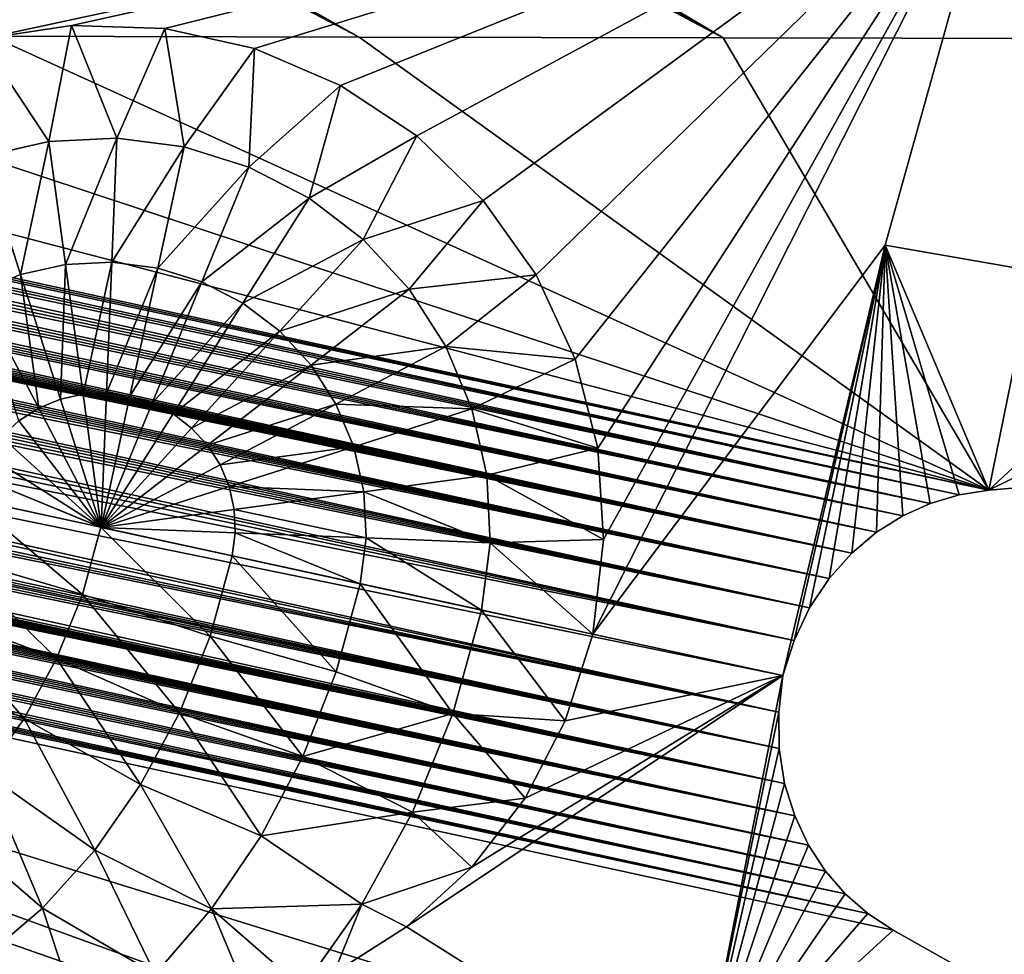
# Model space of a CAD drawing. Header units: millimetres. Extents: x -208 to -25, y 23 to 205.
# Tile 340 of 635: x -152.14 to -149.2, y 120.21 to 123. Entities that reach past the tile are written whole.
import ezdxf

# ---------------------------------------------------------------- set-up
doc = ezdxf.new("R2010")
doc.units = ezdxf.units.MM
doc.header["$LTSCALE"] = 65.185185
for name, color, linetype in [('120', 7, 'CONTINUOUS'), ('130', 7, 'CONTINUOUS'), ('133', 7, 'CONTINUOUS'), ('145', 7, 'CONTINUOUS'), ('191', 7, 'CONTINUOUS'), ('353', 7, 'CONTINUOUS'), ('375', 7, 'CONTINUOUS'), ('423', 7, 'CONTINUOUS'), ('432', 7, 'CONTINUOUS'), ('444', 7, 'CONTINUOUS'), ('97', 7, 'CONTINUOUS')]:
    doc.layers.add(name, color=color, linetype=linetype)

msp = doc.modelspace()

# ---------------------------------------------------------------- linework, layer by layer
at = {"layer": '120', "linetype": 'CONTINUOUS'}
for points in [[(-152.2554, 122.9372, -168.76), (-151.9853, 122.9778, -168.76), (-152.0522, 122.6321, -168.9738), (-152.2554, 122.9372, -168.76)], [(-152.0522, 122.6321, -168.9738), (-151.9853, 122.9778, -168.76), (-151.85, 122.6416, -168.9738), (-152.0522, 122.6321, -168.9738)], [(-151.9853, 122.9778, -168.76), (-151.7064, 122.9686, -168.76), (-151.85, 122.6416, -168.9738), (-151.9853, 122.9778, -168.76)], [(-151.85, 122.6416, -168.9738), (-151.7064, 122.9686, -168.76), (-151.6492, 122.6159, -168.9739), (-151.85, 122.6416, -168.9738)], [(-151.7064, 122.9686, -168.76), (-151.4393, 122.9093, -168.76), (-151.6492, 122.6159, -168.9739), (-151.7064, 122.9686, -168.76)], [(-152.2498, 122.5877, -168.9737), (-152.2554, 122.9372, -168.76), (-152.0522, 122.6321, -168.9738), (-152.2498, 122.5877, -168.9737)], [(-151.6492, 122.6159, -168.9739), (-151.4393, 122.9093, -168.76), (-151.4559, 122.5557, -168.974), (-151.6492, 122.6159, -168.9739)], [(-151.4393, 122.9093, -168.76), (-151.1824, 122.7995, -168.76), (-151.4559, 122.5557, -168.974), (-151.4393, 122.9093, -168.76)], [(-151.4559, 122.5557, -168.974), (-151.1824, 122.7995, -168.76), (-151.2761, 122.4628, -168.974), (-151.4559, 122.5557, -168.974)], [(-151.1824, 122.7995, -168.76), (-150.9549, 122.6489, -168.76), (-151.2761, 122.4628, -168.974), (-151.1824, 122.7995, -168.76)], [(-152.2498, 122.5877, -168.9737), (-152.0522, 122.6321, -168.9738), (-152.1371, 122.2352, -169.1313), (-152.2498, 122.5877, -168.9737)], [(-152.1371, 122.2352, -169.1313), (-152.0522, 122.6321, -168.9738), (-152.0025, 122.2655, -169.1314), (-152.1371, 122.2352, -169.1313)], [(-152.0522, 122.6321, -168.9738), (-151.85, 122.6416, -168.9738), (-152.0025, 122.2655, -169.1314), (-152.0522, 122.6321, -168.9738)], [(-152.0025, 122.2655, -169.1314), (-151.85, 122.6416, -168.9738), (-151.8647, 122.2719, -169.1314), (-152.0025, 122.2655, -169.1314)], [(-151.85, 122.6416, -168.9738), (-151.6492, 122.6159, -168.9739), (-151.8647, 122.2719, -169.1314), (-151.85, 122.6416, -168.9738)], [(-151.2761, 122.4628, -168.974), (-150.9549, 122.6489, -168.76), (-151.1151, 122.3401, -168.9741), (-151.2761, 122.4628, -168.974)], [(-150.9549, 122.6489, -168.76), (-150.7569, 122.4562, -168.76), (-151.1151, 122.3401, -168.9741), (-150.9549, 122.6489, -168.76)], [(-151.8647, 122.2719, -169.1314), (-151.6492, 122.6159, -168.9739), (-151.7278, 122.2544, -169.1315), (-151.8647, 122.2719, -169.1314)], [(-151.6492, 122.6159, -168.9739), (-151.4559, 122.5557, -168.974), (-151.7278, 122.2544, -169.1315), (-151.6492, 122.6159, -168.9739)], [(-152.2645, 122.182, -169.1313), (-152.2498, 122.5877, -168.9737), (-152.1371, 122.2352, -169.1313), (-152.2645, 122.182, -169.1313)], [(-151.7278, 122.2544, -169.1315), (-151.4559, 122.5557, -168.974), (-151.5962, 122.2133, -169.1315), (-151.7278, 122.2544, -169.1315)], [(-151.4559, 122.5557, -168.974), (-151.2761, 122.4628, -168.974), (-151.5962, 122.2133, -169.1315), (-151.4559, 122.5557, -168.974)], [(-151.5962, 122.2133, -169.1315), (-151.2761, 122.4628, -168.974), (-151.4737, 122.15, -169.1315), (-151.5962, 122.2133, -169.1315)], [(-151.2761, 122.4628, -168.974), (-151.1151, 122.3401, -168.9741), (-151.4737, 122.15, -169.1315), (-151.2761, 122.4628, -168.974)], [(-151.1151, 122.3401, -168.9741), (-150.7569, 122.4562, -168.76), (-150.9779, 122.1914, -168.9741), (-151.1151, 122.3401, -168.9741)], [(-150.7569, 122.4562, -168.76), (-150.5992, 122.2345, -168.76), (-150.9779, 122.1914, -168.9741), (-150.7569, 122.4562, -168.76)], [(-151.4737, 122.15, -169.1315), (-151.1151, 122.3401, -168.9741), (-151.364, 122.0664, -169.1316), (-151.4737, 122.15, -169.1315)], [(-151.1151, 122.3401, -168.9741), (-150.9779, 122.1914, -168.9741), (-151.364, 122.0664, -169.1316), (-151.1151, 122.3401, -168.9741)], [(-152.0182, 121.8633, -169.2276), (-152.1371, 122.2352, -169.1313), (-152.0025, 122.2655, -169.1314), (-152.0182, 121.8633, -169.2276)], [(-151.95, 121.8786, -169.2276), (-152.0182, 121.8633, -169.2276), (-152.0025, 122.2655, -169.1314), (-151.95, 121.8786, -169.2276)], [(-151.95, 121.8786, -169.2276), (-152.0025, 122.2655, -169.1314), (-151.8647, 122.2719, -169.1314), (-151.95, 121.8786, -169.2276)], [(-151.8802, 121.8818, -169.2276), (-151.95, 121.8786, -169.2276), (-151.8647, 122.2719, -169.1314), (-151.8802, 121.8818, -169.2276)], [(-151.8802, 121.8818, -169.2276), (-151.8647, 122.2719, -169.1314), (-151.7278, 122.2544, -169.1315), (-151.8802, 121.8818, -169.2276)], [(-151.8109, 121.8728, -169.2277), (-151.8802, 121.8818, -169.2276), (-151.7278, 122.2544, -169.1315), (-151.8109, 121.8728, -169.2277)], [(-151.8109, 121.8728, -169.2277), (-151.7278, 122.2544, -169.1315), (-151.5962, 122.2133, -169.1315), (-151.8109, 121.8728, -169.2277)], [(-152.0828, 121.8364, -169.2276), (-152.2645, 122.182, -169.1313), (-152.1371, 122.2352, -169.1313), (-152.0828, 121.8364, -169.2276)], [(-152.0182, 121.8633, -169.2276), (-152.0828, 121.8364, -169.2276), (-152.1371, 122.2352, -169.1313), (-152.0182, 121.8633, -169.2276)], [(-150.9779, 122.1914, -168.9741), (-150.5992, 122.2345, -168.76), (-150.8686, 122.0211, -168.9742), (-150.9779, 122.1914, -168.9741)], [(-150.5992, 122.2345, -168.76), (-150.4832, 121.9831, -168.76), (-150.8686, 122.0211, -168.9742), (-150.5992, 122.2345, -168.76)], [(-151.7442, 121.8519, -169.2277), (-151.8109, 121.8728, -169.2277), (-151.5962, 122.2133, -169.1315), (-151.7442, 121.8519, -169.2277)], [(-151.7442, 121.8519, -169.2277), (-151.5962, 122.2133, -169.1315), (-151.4737, 122.15, -169.1315), (-151.7442, 121.8519, -169.2277)], [(-151.364, 122.0664, -169.1316), (-150.9779, 122.1914, -168.9741), (-151.2706, 121.965, -169.1316), (-151.364, 122.0664, -169.1316)], [(-150.9779, 122.1914, -168.9741), (-150.8686, 122.0211, -168.9742), (-151.2706, 121.965, -169.1316), (-150.9779, 122.1914, -168.9741)], [(-152.0828, 121.8364, -169.2276), (-152.1418, 121.7987, -169.2275), (-152.2645, 122.182, -169.1313), (-152.0828, 121.8364, -169.2276)], [(-151.6822, 121.8198, -169.2277), (-151.7442, 121.8519, -169.2277), (-151.4737, 122.15, -169.1315), (-151.6822, 121.8198, -169.2277)], [(-151.6822, 121.8198, -169.2277), (-151.4737, 122.15, -169.1315), (-151.364, 122.0664, -169.1316), (-151.6822, 121.8198, -169.2277)], [(-151.6267, 121.7774, -169.2277), (-151.6822, 121.8198, -169.2277), (-151.364, 122.0664, -169.1316), (-151.6267, 121.7774, -169.2277)], [(-151.6267, 121.7774, -169.2277), (-151.364, 122.0664, -169.1316), (-151.2706, 121.965, -169.1316), (-151.6267, 121.7774, -169.2277)], [(-151.2706, 121.965, -169.1316), (-150.8686, 122.0211, -168.9742), (-151.1962, 121.849, -169.1317), (-151.2706, 121.965, -169.1316)], [(-150.8686, 122.0211, -168.9742), (-150.7906, 121.8345, -168.9743), (-151.1962, 121.849, -169.1317), (-150.8686, 122.0211, -168.9742)], [(-150.8686, 122.0211, -168.9742), (-150.4832, 121.9831, -168.76), (-150.7906, 121.8345, -168.9743), (-150.8686, 122.0211, -168.9742)], [(-150.4832, 121.9831, -168.76), (-150.4149, 121.7173, -168.76), (-150.7906, 121.8345, -168.9743), (-150.4832, 121.9831, -168.76)], [(-151.5794, 121.7261, -169.2277), (-151.6267, 121.7774, -169.2277), (-151.2706, 121.965, -169.1316), (-151.5794, 121.7261, -169.2277)], [(-151.5794, 121.7261, -169.2277), (-151.2706, 121.965, -169.1316), (-151.1962, 121.849, -169.1317), (-151.5794, 121.7261, -169.2277)], [(-152.0182, 121.8633, -169.2276), (-151.8961, 121.4811, -169.26), (-152.0828, 121.8364, -169.2276), (-152.0182, 121.8633, -169.2276)], [(-151.95, 121.8786, -169.2276), (-151.8961, 121.4811, -169.26), (-152.0182, 121.8633, -169.2276), (-151.95, 121.8786, -169.2276)], [(-151.8802, 121.8818, -169.2276), (-151.8961, 121.4811, -169.26), (-151.95, 121.8786, -169.2276), (-151.8802, 121.8818, -169.2276)], [(-151.8109, 121.8728, -169.2277), (-151.8961, 121.4811, -169.26), (-151.8802, 121.8818, -169.2276), (-151.8109, 121.8728, -169.2277)], [(-151.7442, 121.8519, -169.2277), (-151.8961, 121.4811, -169.26), (-151.8109, 121.8728, -169.2277), (-151.7442, 121.8519, -169.2277)], [(-152.0828, 121.8364, -169.2276), (-151.8961, 121.4811, -169.26), (-152.1418, 121.7987, -169.2275), (-152.0828, 121.8364, -169.2276)], [(-151.6822, 121.8198, -169.2277), (-151.8961, 121.4811, -169.26), (-151.7442, 121.8519, -169.2277), (-151.6822, 121.8198, -169.2277)], [(-151.5418, 121.6673, -169.2278), (-151.5794, 121.7261, -169.2277), (-151.1962, 121.849, -169.1317), (-151.5418, 121.6673, -169.2278)], [(-151.5418, 121.6673, -169.2278), (-151.1962, 121.849, -169.1317), (-151.143, 121.7218, -169.1317), (-151.5418, 121.6673, -169.2278)], [(-151.1962, 121.849, -169.1317), (-150.7906, 121.8345, -168.9743), (-151.143, 121.7218, -169.1317), (-151.1962, 121.849, -169.1317)], [(-150.7906, 121.8345, -168.9743), (-150.7461, 121.6371, -168.9743), (-151.143, 121.7218, -169.1317), (-150.7906, 121.8345, -168.9743)], [(-150.7906, 121.8345, -168.9743), (-150.4149, 121.7173, -168.76), (-150.7461, 121.6371, -168.9743), (-150.7906, 121.8345, -168.9743)], [(-151.6267, 121.7774, -169.2277), (-151.8961, 121.4811, -169.26), (-151.6822, 121.8198, -169.2277), (-151.6267, 121.7774, -169.2277)], [(-152.1418, 121.7987, -169.2275), (-151.8961, 121.4811, -169.26), (-152.1933, 121.7513, -169.2275), (-152.1418, 121.7987, -169.2275)], [(-151.5794, 121.7261, -169.2277), (-151.8961, 121.4811, -169.26), (-151.6267, 121.7774, -169.2277), (-151.5794, 121.7261, -169.2277)], [(-152.1933, 121.7513, -169.2275), (-151.8961, 121.4811, -169.26), (-152.2358, 121.6957, -169.2275), (-152.1933, 121.7513, -169.2275)], [(-151.5418, 121.6673, -169.2278), (-151.8961, 121.4811, -169.26), (-151.5794, 121.7261, -169.2277), (-151.5418, 121.6673, -169.2278)], [(-151.515, 121.6029, -169.2278), (-151.5418, 121.6673, -169.2278), (-151.143, 121.7218, -169.1317), (-151.515, 121.6029, -169.2278)], [(-151.515, 121.6029, -169.2278), (-151.143, 121.7218, -169.1317), (-151.1128, 121.5874, -169.1318), (-151.515, 121.6029, -169.2278)], [(-151.143, 121.7218, -169.1317), (-150.7461, 121.6371, -168.9743), (-151.1128, 121.5874, -169.1318), (-151.143, 121.7218, -169.1317)], [(-150.4149, 121.7173, -168.76), (-150.3979, 121.4449, -168.76), (-150.7461, 121.6371, -168.9743), (-150.4149, 121.7173, -168.76)], [(-152.2358, 121.6957, -169.2275), (-151.8961, 121.4811, -169.26), (-152.268, 121.6335, -169.2275), (-152.2358, 121.6957, -169.2275)], [(-151.515, 121.6029, -169.2278), (-151.8961, 121.4811, -169.26), (-151.5418, 121.6673, -169.2278), (-151.515, 121.6029, -169.2278)], [(-152.2889, 121.5666, -169.2275), (-152.268, 121.6335, -169.2275), (-151.8973, 121.4814, -169.26), (-152.2889, 121.5666, -169.2275)], [(-152.268, 121.6335, -169.2275), (-151.8961, 121.4811, -169.26), (-151.8973, 121.4814, -169.26), (-152.268, 121.6335, -169.2275)], [(-150.7461, 121.6371, -168.9743), (-150.7366, 121.435, -168.9744), (-151.1128, 121.5874, -169.1318), (-150.7461, 121.6371, -168.9743)], [(-150.7461, 121.6371, -168.9743), (-150.3979, 121.4449, -168.76), (-150.7366, 121.435, -168.9744), (-150.7461, 121.6371, -168.9743)], [(-151.4998, 121.5349, -169.2278), (-151.8961, 121.4811, -169.26), (-151.515, 121.6029, -169.2278), (-151.4998, 121.5349, -169.2278)], [(-151.4998, 121.5349, -169.2278), (-151.515, 121.6029, -169.2278), (-151.1128, 121.5874, -169.1318), (-151.4998, 121.5349, -169.2278)], [(-151.4998, 121.5349, -169.2278), (-151.1128, 121.5874, -169.1318), (-151.1064, 121.4497, -169.1318), (-151.4998, 121.5349, -169.2278)], [(-151.1128, 121.5874, -169.1318), (-150.7366, 121.435, -168.9744), (-151.1064, 121.4497, -169.1318), (-151.1128, 121.5874, -169.1318)], [(-151.4966, 121.4652, -169.2278), (-151.8961, 121.4811, -169.26), (-151.4998, 121.5349, -169.2278), (-151.4966, 121.4652, -169.2278)], [(-151.4966, 121.4652, -169.2278), (-151.4998, 121.5349, -169.2278), (-151.1064, 121.4497, -169.1318), (-151.4966, 121.4652, -169.2278)], [(-151.5056, 121.3961, -169.2278), (-151.8961, 121.4811, -169.26), (-151.4966, 121.4652, -169.2278), (-151.5056, 121.3961, -169.2278)], [(-151.5056, 121.3961, -169.2278), (-151.4966, 121.4652, -169.2278), (-151.124, 121.3131, -169.1318), (-151.5056, 121.3961, -169.2278)], [(-151.124, 121.3131, -169.1318), (-151.4966, 121.4652, -169.2278), (-151.1064, 121.4497, -169.1318), (-151.124, 121.3131, -169.1318)], [(-150.7623, 121.2344, -168.9744), (-151.124, 121.3131, -169.1318), (-151.1064, 121.4497, -169.1318), (-150.7623, 121.2344, -168.9744)], [(-150.7366, 121.435, -168.9744), (-150.7623, 121.2344, -168.9744), (-151.1064, 121.4497, -169.1318), (-150.7366, 121.435, -168.9744)], [(-150.7366, 121.435, -168.9744), (-150.4304, 121.1622, -168.76), (-150.7623, 121.2344, -168.9744), (-150.7366, 121.435, -168.9744)], [(-150.3979, 121.4449, -168.76), (-150.4304, 121.1622, -168.76), (-150.7366, 121.435, -168.9744), (-150.3979, 121.4449, -168.76)]]:
    msp.add_3dface(points, dxfattribs=at)
at = {"layer": '130', "linetype": 'CONTINUOUS'}
for points in [[(-149.8636, 121.0389, -168.76), (-149.8758, 120.9296, -168.7416), (-150.1193, 119.744, -168.76), (-149.8636, 121.0389, -168.76)], [(-149.8758, 120.9296, -168.7416), (-149.8747, 120.8219, -168.7053), (-150.1193, 119.744, -168.76), (-149.8758, 120.9296, -168.7416)], [(-149.8747, 120.8219, -168.7053), (-149.8582, 120.7172, -168.6447), (-150.1193, 119.744, -168.76), (-149.8747, 120.8219, -168.7053)], [(-149.8582, 120.7172, -168.6447), (-149.8279, 120.6205, -168.5675), (-150.1193, 119.744, -168.76), (-149.8582, 120.7172, -168.6447)], [(-149.8279, 120.6205, -168.5675), (-149.7866, 120.5335, -168.4749), (-150.1193, 119.744, -168.76), (-149.8279, 120.6205, -168.5675)], [(-149.7866, 120.5335, -168.4749), (-149.7359, 120.4562, -168.3724), (-150.1193, 119.744, -168.76), (-149.7866, 120.5335, -168.4749)], [(-149.7359, 120.4562, -168.3724), (-149.6772, 120.3887, -168.2598), (-150.1193, 119.744, -168.76), (-149.7359, 120.4562, -168.3724)], [(-149.6772, 120.3887, -168.2598), (-149.6096, 120.3294, -168.1369), (-150.1193, 119.744, -168.76), (-149.6772, 120.3887, -168.2598)], [(-149.6096, 120.3294, -168.1369), (-149.5346, 120.28, -168.0037), (-150.1193, 119.744, -168.76), (-149.6096, 120.3294, -168.1369)], [(-149.5346, 120.28, -168.0037), (-147.2473, 118.9917, -164.0611), (-150.1193, 119.744, -168.76), (-149.5346, 120.28, -168.0037)]]:
    msp.add_3dface(points, dxfattribs=at)
at = {"layer": '133', "linetype": 'CONTINUOUS'}
for points in [[(-149.2032, 123.5943, -168.76), (-147.3239, 123.7529, -165.9852), (-143.8185, 122.0708, -159.8724), (-149.2032, 123.5943, -168.76)], [(-149.5581, 122.323, -168.76), (-149.2032, 123.5943, -168.76), (-146.6333, 121.814, -164.0611), (-149.5581, 122.323, -168.76)], [(-146.6333, 121.814, -164.0611), (-149.2032, 123.5943, -168.76), (-144.0898, 122.029, -160.266), (-146.6333, 121.814, -164.0611)], [(-144.0898, 122.029, -160.266), (-149.2032, 123.5943, -168.76), (-143.8185, 122.0708, -159.8724), (-144.0898, 122.029, -160.266)], [(-149.8293, 121.1433, -168.7417), (-149.8636, 121.0389, -168.76), (-149.5581, 122.323, -168.76), (-149.8293, 121.1433, -168.7417)], [(-149.7836, 121.2408, -168.7054), (-149.8293, 121.1433, -168.7417), (-149.5581, 122.323, -168.76), (-149.7836, 121.2408, -168.7054)], [(-149.7251, 121.3291, -168.6448), (-149.7836, 121.2408, -168.7054), (-149.5581, 122.323, -168.76), (-149.7251, 121.3291, -168.6448)], [(-149.6574, 121.4046, -168.5676), (-149.7251, 121.3291, -168.6448), (-149.5581, 122.323, -168.76), (-149.6574, 121.4046, -168.5676)], [(-149.5837, 121.4665, -168.4751), (-149.6574, 121.4046, -168.5676), (-149.5581, 122.323, -168.76), (-149.5837, 121.4665, -168.4751)], [(-149.5054, 121.5158, -168.3725), (-149.5837, 121.4665, -168.4751), (-149.5581, 122.323, -168.76), (-149.5054, 121.5158, -168.3725)], [(-149.249, 121.5925, -168.0037), (-149.3379, 121.5787, -168.1369), (-149.5581, 122.323, -168.76), (-149.249, 121.5925, -168.0037)], [(-149.249, 121.5925, -168.0037), (-149.5581, 122.323, -168.76), (-146.6333, 121.814, -164.0611), (-149.249, 121.5925, -168.0037)], [(-149.3379, 121.5787, -168.1369), (-149.424, 121.5528, -168.2598), (-149.5581, 122.323, -168.76), (-149.3379, 121.5787, -168.1369)], [(-149.424, 121.5528, -168.2598), (-149.5054, 121.5158, -168.3725), (-149.5581, 122.323, -168.76), (-149.424, 121.5528, -168.2598)]]:
    msp.add_3dface(points, dxfattribs=at)
at = {"layer": '145', "linetype": 'CONTINUOUS'}
for points in [[(-152.2889, 121.5666, -169.2275), (-151.9526, 121.2812, -169.2514), (-152.3377, 121.3946, -169.2192), (-152.2889, 121.5666, -169.2275)], [(-152.2889, 121.5666, -169.2275), (-151.8973, 121.4814, -169.26), (-151.9526, 121.2812, -169.2514), (-152.2889, 121.5666, -169.2275)], [(-151.8973, 121.4814, -169.26), (-151.5717, 121.1568, -169.2176), (-151.9526, 121.2812, -169.2514), (-151.8973, 121.4814, -169.26)], [(-151.8973, 121.4814, -169.26), (-151.8961, 121.4811, -169.26), (-151.5717, 121.1568, -169.2176), (-151.8973, 121.4814, -169.26)], [(-151.8961, 121.4811, -169.26), (-151.5056, 121.3961, -169.2278), (-151.5717, 121.1568, -169.2176), (-151.8961, 121.4811, -169.26)], [(-152.3377, 121.3946, -169.2192), (-152.0294, 121.0898, -169.2256), (-152.4068, 121.2314, -169.1945), (-152.3377, 121.3946, -169.2192)], [(-151.9526, 121.2812, -169.2514), (-152.0294, 121.0898, -169.2256), (-152.3377, 121.3946, -169.2192), (-151.9526, 121.2812, -169.2514)], [(-151.5056, 121.3961, -169.2278), (-151.196, 121.05, -169.121), (-151.5717, 121.1568, -169.2176), (-151.5056, 121.3961, -169.2278)], [(-151.5056, 121.3961, -169.2278), (-151.124, 121.3131, -169.1318), (-151.196, 121.05, -169.121), (-151.5056, 121.3961, -169.2278)], [(-151.124, 121.3131, -169.1318), (-150.8481, 120.926, -168.9608), (-151.196, 121.05, -169.121), (-151.124, 121.3131, -169.1318)], [(-151.124, 121.3131, -169.1318), (-150.7623, 121.2344, -168.9744), (-150.8481, 120.926, -168.9608), (-151.124, 121.3131, -169.1318)], [(-151.9526, 121.2812, -169.2514), (-151.6633, 120.9279, -169.1869), (-152.0294, 121.0898, -169.2256), (-151.9526, 121.2812, -169.2514)], [(-151.5717, 121.1568, -169.2176), (-151.6633, 120.9279, -169.1869), (-151.9526, 121.2812, -169.2514), (-151.5717, 121.1568, -169.2176)], [(-152.4068, 121.2314, -169.1945), (-152.1262, 120.9109, -169.1832), (-152.4948, 121.0809, -169.154), (-152.4068, 121.2314, -169.1945)], [(-152.0294, 121.0898, -169.2256), (-152.1262, 120.9109, -169.1832), (-152.4068, 121.2314, -169.1945), (-152.0294, 121.0898, -169.2256)], [(-150.8481, 120.926, -168.9608), (-150.7623, 121.2344, -168.9744), (-150.513, 120.9042, -168.76), (-150.8481, 120.926, -168.9608)], [(-150.7623, 121.2344, -168.9744), (-150.4304, 121.1622, -168.76), (-150.513, 120.9042, -168.76), (-150.7623, 121.2344, -168.9744)], [(-151.5717, 121.1568, -169.2176), (-151.2952, 120.7978, -169.0885), (-151.6633, 120.9279, -169.1869), (-151.5717, 121.1568, -169.2176)], [(-151.196, 121.05, -169.121), (-151.2952, 120.7978, -169.0885), (-151.5717, 121.1568, -169.2176), (-151.196, 121.05, -169.121)], [(-152.1262, 120.9109, -169.1832), (-152.2411, 120.7478, -169.125), (-152.4948, 121.0809, -169.154), (-152.1262, 120.9109, -169.1832)], [(-152.0294, 121.0898, -169.2256), (-151.7787, 120.7138, -169.1364), (-152.1262, 120.9109, -169.1832), (-152.0294, 121.0898, -169.2256)], [(-151.6633, 120.9279, -169.1869), (-151.7787, 120.7138, -169.1364), (-152.0294, 121.0898, -169.2256), (-151.6633, 120.9279, -169.1869)], [(-151.196, 121.05, -169.121), (-150.8481, 120.926, -168.9608), (-151.2952, 120.7978, -169.0885), (-151.196, 121.05, -169.121)], [(-151.6633, 120.9279, -169.1869), (-151.4197, 120.5607, -169.0351), (-151.7787, 120.7138, -169.1364), (-151.6633, 120.9279, -169.1869)], [(-151.2952, 120.7978, -169.0885), (-151.4197, 120.5607, -169.0351), (-151.6633, 120.9279, -169.1869), (-151.2952, 120.7978, -169.0885)], [(-150.8481, 120.926, -168.9608), (-150.9676, 120.6316, -168.9201), (-151.2952, 120.7978, -169.0885), (-150.8481, 120.926, -168.9608)], [(-150.9676, 120.6316, -168.9201), (-150.8481, 120.926, -168.9608), (-150.6323, 120.6734, -168.76), (-150.9676, 120.6316, -168.9201)], [(-150.6323, 120.6734, -168.76), (-150.8481, 120.926, -168.9608), (-150.513, 120.9042, -168.76), (-150.6323, 120.6734, -168.76)], [(-152.1262, 120.9109, -169.1832), (-151.9158, 120.5185, -169.0671), (-152.2411, 120.7478, -169.125), (-152.1262, 120.9109, -169.1832)], [(-151.7787, 120.7138, -169.1364), (-151.9158, 120.5185, -169.0671), (-152.1262, 120.9109, -169.1832), (-151.7787, 120.7138, -169.1364)], [(-151.2952, 120.7978, -169.0885), (-150.9676, 120.6316, -168.9201), (-151.4197, 120.5607, -169.0351), (-151.2952, 120.7978, -169.0885)], [(-152.2411, 120.7478, -169.125), (-152.0718, 120.3457, -168.9803), (-152.3719, 120.6037, -169.0521), (-152.2411, 120.7478, -169.125)], [(-151.9158, 120.5185, -169.0671), (-152.0718, 120.3457, -168.9803), (-152.2411, 120.7478, -169.125), (-151.9158, 120.5185, -169.0671)], [(-151.7787, 120.7138, -169.1364), (-151.5673, 120.3432, -168.9616), (-151.9158, 120.5185, -169.0671), (-151.7787, 120.7138, -169.1364)], [(-151.4197, 120.5607, -169.0351), (-151.5673, 120.3432, -168.9616), (-151.7787, 120.7138, -169.1364), (-151.4197, 120.5607, -169.0351)], [(-150.7908, 120.4677, -168.76), (-150.9676, 120.6316, -168.9201), (-150.6323, 120.6734, -168.76), (-150.7908, 120.4677, -168.76)], [(-150.9676, 120.6316, -168.9201), (-151.1186, 120.357, -168.8533), (-151.4197, 120.5607, -169.0351), (-150.9676, 120.6316, -168.9201)], [(-151.1186, 120.357, -168.8533), (-150.9676, 120.6316, -168.9201), (-150.7908, 120.4677, -168.76), (-151.1186, 120.357, -168.8533)], [(-152.0718, 120.3457, -168.9803), (-152.2439, 120.1988, -168.8777), (-152.3719, 120.6037, -169.0521), (-152.0718, 120.3457, -168.9803)], [(-151.4197, 120.5607, -169.0351), (-151.1186, 120.357, -168.8533), (-151.5673, 120.3432, -168.9616), (-151.4197, 120.5607, -169.0351)], [(-151.9158, 120.5185, -169.0671), (-151.7354, 120.1489, -168.8694), (-152.0718, 120.3457, -168.9803), (-151.9158, 120.5185, -169.0671)], [(-151.5673, 120.3432, -168.9616), (-151.7354, 120.1489, -168.8694), (-151.9158, 120.5185, -169.0671), (-151.5673, 120.3432, -168.9616)], [(-150.9855, 120.2897, -168.76), (-151.1186, 120.357, -168.8533), (-150.7908, 120.4677, -168.76), (-150.9855, 120.2897, -168.76)], [(-152.2439, 120.1988, -168.8777), (-152.0718, 120.3457, -168.9803), (-151.9517, 119.983, -168.76), (-152.2439, 120.1988, -168.8777)], [(-151.7354, 120.1489, -168.8694), (-151.9517, 119.983, -168.76), (-152.0718, 120.3457, -168.9803), (-151.7354, 120.1489, -168.8694)], [(-151.7354, 120.1489, -168.8694), (-151.5673, 120.3432, -168.9616), (-151.4454, 120.051, -168.76), (-151.7354, 120.1489, -168.8694)], [(-151.1186, 120.357, -168.8533), (-151.2963, 120.1069, -168.76), (-151.5673, 120.3432, -168.9616), (-151.1186, 120.357, -168.8533)], [(-151.5673, 120.3432, -168.9616), (-151.2963, 120.1069, -168.76), (-151.4454, 120.051, -168.76), (-151.5673, 120.3432, -168.9616)], [(-151.2963, 120.1069, -168.76), (-151.1186, 120.357, -168.8533), (-151.2029, 120.1512, -168.76), (-151.2963, 120.1069, -168.76)], [(-151.2029, 120.1512, -168.76), (-151.1186, 120.357, -168.8533), (-150.9855, 120.2897, -168.76), (-151.2029, 120.1512, -168.76)]]:
    msp.add_3dface(points, dxfattribs=at)
at = {"layer": '191', "linetype": 'CONTINUOUS'}
for points in [[(-149.8636, 121.0389, -168.76), (-156.328, 122.4454, 44.92), (-156.339, 122.3629, 44.8614), (-149.8636, 121.0389, -168.76)], [(-149.8758, 120.9296, -168.7416), (-156.339, 122.3629, 44.8614), (-156.3397, 122.3331, 44.8121), (-149.8758, 120.9296, -168.7416)], [(-149.8758, 120.9296, -168.7416), (-149.8636, 121.0389, -168.76), (-156.339, 122.3629, 44.8614), (-149.8758, 120.9296, -168.7416)], [(-149.8758, 120.9296, -168.7416), (-156.3397, 122.3331, 44.8121), (-156.3374, 122.2868, 44.7064), (-149.8758, 120.9296, -168.7416)], [(-149.8758, 120.9296, -168.7416), (-156.3374, 122.2868, 44.7064), (-156.3348, 122.2636, 44.6411), (-149.8758, 120.9296, -168.7416)], [(-149.8758, 120.9296, -168.7416), (-156.3348, 122.2636, 44.6411), (-156.3313, 122.2409, 44.5688), (-149.8758, 120.9296, -168.7416)], [(-149.8747, 120.8219, -168.7053), (-149.8758, 120.9296, -168.7416), (-156.3313, 122.2409, 44.5688), (-149.8747, 120.8219, -168.7053)], [(-149.8747, 120.8219, -168.7053), (-156.3313, 122.2409, 44.5688), (-156.3269, 122.2189, 44.4906), (-149.8747, 120.8219, -168.7053)], [(-149.8747, 120.8219, -168.7053), (-156.3269, 122.2189, 44.4906), (-156.3222, 122.199, 44.413), (-149.8747, 120.8219, -168.7053)], [(-149.8747, 120.8219, -168.7053), (-156.3222, 122.199, 44.413), (-156.3179, 122.1829, 44.3458), (-149.8747, 120.8219, -168.7053)], [(-149.8747, 120.8219, -168.7053), (-156.3179, 122.1829, 44.3458), (-156.3107, 122.1594, 44.2399), (-149.8747, 120.8219, -168.7053)], [(-149.8747, 120.8219, -168.7053), (-156.3107, 122.1594, 44.2399), (-156.3031, 122.1376, 44.1345), (-149.8747, 120.8219, -168.7053)], [(-149.8582, 120.7172, -168.6447), (-149.8747, 120.8219, -168.7053), (-156.3031, 122.1376, 44.1345), (-149.8582, 120.7172, -168.6447)], [(-149.8582, 120.7172, -168.6447), (-156.3031, 122.1376, 44.1345), (-156.2911, 122.1076, 43.977), (-149.8582, 120.7172, -168.6447)], [(-149.8582, 120.7172, -168.6447), (-156.2911, 122.1076, 43.977), (-156.2825, 122.0884, 43.8674), (-149.8582, 120.7172, -168.6447)], [(-149.8582, 120.7172, -168.6447), (-156.2825, 122.0884, 43.8674), (-156.2778, 122.0785, 43.8092), (-149.8582, 120.7172, -168.6447)], [(-149.8582, 120.7172, -168.6447), (-156.2778, 122.0785, 43.8092), (-156.2729, 122.0685, 43.7478), (-149.8582, 120.7172, -168.6447)], [(-149.8582, 120.7172, -168.6447), (-156.2729, 122.0685, 43.7478), (-156.2675, 122.0581, 43.6826), (-149.8582, 120.7172, -168.6447)], [(-149.8582, 120.7172, -168.6447), (-156.2675, 122.0581, 43.6826), (-156.2616, 122.0472, 43.6125), (-149.8582, 120.7172, -168.6447)], [(-149.8582, 120.7172, -168.6447), (-156.2616, 122.0472, 43.6125), (-156.2552, 122.0358, 43.5365), (-149.8582, 120.7172, -168.6447)], [(-149.8582, 120.7172, -168.6447), (-156.2552, 122.0358, 43.5365), (-156.2481, 122.0237, 43.4533), (-149.8582, 120.7172, -168.6447)], [(-149.8279, 120.6205, -168.5675), (-149.8582, 120.7172, -168.6447), (-156.2481, 122.0237, 43.4533), (-149.8279, 120.6205, -168.5675)], [(-149.8279, 120.6205, -168.5675), (-156.2481, 122.0237, 43.4533), (-156.2402, 122.0108, 43.3616), (-149.8279, 120.6205, -168.5675)], [(-149.8279, 120.6205, -168.5675), (-156.2402, 122.0108, 43.3616), (-156.2313, 121.9969, 43.2592), (-149.8279, 120.6205, -168.5675)], [(-149.8279, 120.6205, -168.5675), (-156.2313, 121.9969, 43.2592), (-156.2212, 121.9819, 43.145), (-149.8279, 120.6205, -168.5675)], [(-149.8279, 120.6205, -168.5675), (-156.2212, 121.9819, 43.145), (-156.2098, 121.9658, 43.0178), (-149.8279, 120.6205, -168.5675)], [(-149.8279, 120.6205, -168.5675), (-156.2098, 121.9658, 43.0178), (-156.197, 121.9487, 42.8767), (-149.8279, 120.6205, -168.5675)], [(-149.8279, 120.6205, -168.5675), (-156.197, 121.9487, 42.8767), (-156.1827, 121.9306, 42.7203), (-149.8279, 120.6205, -168.5675)], [(-149.7866, 120.5335, -168.4749), (-149.8279, 120.6205, -168.5675), (-156.1827, 121.9306, 42.7203), (-149.7866, 120.5335, -168.4749)], [(-149.7866, 120.5335, -168.4749), (-156.1827, 121.9306, 42.7203), (-156.1666, 121.9114, 42.5472), (-149.7866, 120.5335, -168.4749)], [(-149.7866, 120.5335, -168.4749), (-156.1666, 121.9114, 42.5472), (-156.1486, 121.8912, 42.3558), (-149.7866, 120.5335, -168.4749)], [(-149.7866, 120.5335, -168.4749), (-156.1486, 121.8912, 42.3558), (-156.1285, 121.87, 42.1442), (-149.7866, 120.5335, -168.4749)], [(-149.7866, 120.5335, -168.4749), (-156.1285, 121.87, 42.1442), (-156.106, 121.8478, 41.9103), (-149.7866, 120.5335, -168.4749)], [(-149.7359, 120.4562, -168.3724), (-149.7866, 120.5335, -168.4749), (-156.106, 121.8478, 41.9103), (-149.7359, 120.4562, -168.3724)], [(-149.7359, 120.4562, -168.3724), (-156.106, 121.8478, 41.9103), (-156.0808, 121.8246, 41.6519), (-149.7359, 120.4562, -168.3724)], [(-149.7359, 120.4562, -168.3724), (-156.0808, 121.8246, 41.6519), (-156.0527, 121.8006, 41.3673), (-149.7359, 120.4562, -168.3724)], [(-149.7359, 120.4562, -168.3724), (-156.0527, 121.8006, 41.3673), (-156.0215, 121.7758, 41.0537), (-149.7359, 120.4562, -168.3724)], [(-149.6772, 120.3887, -168.2598), (-149.7359, 120.4562, -168.3724), (-156.0215, 121.7758, 41.0537), (-149.6772, 120.3887, -168.2598)], [(-149.6772, 120.3887, -168.2598), (-156.0215, 121.7758, 41.0537), (-155.9862, 121.75, 40.7038), (-149.6772, 120.3887, -168.2598)], [(-149.6772, 120.3887, -168.2598), (-155.9862, 121.75, 40.7038), (-155.9488, 121.7249, 40.3373), (-149.6772, 120.3887, -168.2598)], [(-149.6772, 120.3887, -168.2598), (-155.9488, 121.7249, 40.3373), (-155.9152, 121.7042, 40.012), (-149.6772, 120.3887, -168.2598)], [(-149.6096, 120.3294, -168.1369), (-149.6772, 120.3887, -168.2598), (-155.9152, 121.7042, 40.012), (-149.6096, 120.3294, -168.1369)], [(-149.6096, 120.3294, -168.1369), (-155.9152, 121.7042, 40.012), (-155.8807, 121.6845, 39.6798), (-149.6096, 120.3294, -168.1369)], [(-149.6096, 120.3294, -168.1369), (-155.8807, 121.6845, 39.6798), (-155.8423, 121.6643, 39.3138), (-149.6096, 120.3294, -168.1369)], [(-149.6096, 120.3294, -168.1369), (-155.8423, 121.6643, 39.3138), (-155.7966, 121.6424, 38.8825), (-149.6096, 120.3294, -168.1369)], [(-149.5346, 120.28, -168.0037), (-149.6096, 120.3294, -168.1369), (-155.7966, 121.6424, 38.8825), (-149.5346, 120.28, -168.0037)]]:
    msp.add_3dface(points, dxfattribs=at)
at = {"layer": '353', "linetype": 'CONTINUOUS'}
for points in [[(-155.511, 122.955, 38.8826), (-149.249, 121.5925, -168.0037), (-154.4428, 122.952, 29.8217), (-155.511, 122.955, 38.8826)], [(-154.4428, 122.952, 29.8217), (-149.249, 121.5925, -168.0037), (-153.3465, 122.9491, 20.5332), (-154.4428, 122.952, 29.8217)], [(-153.3465, 122.9491, 20.5332), (-149.249, 121.5925, -168.0037), (-152.2245, 122.9463, 11.0378), (-153.3465, 122.9491, 20.5332)], [(-152.2245, 122.9463, 11.0378), (-149.249, 121.5925, -168.0037), (-151.1266, 122.9436, 1.7622), (-152.2245, 122.9463, 11.0378)], [(-151.1266, 122.9436, 1.7622), (-149.249, 121.5925, -168.0037), (-150.0415, 122.9411, -7.3848), (-151.1266, 122.9436, 1.7622)], [(-150.0415, 122.9411, -7.3848), (-149.249, 121.5925, -168.0037), (-148.9743, 122.9389, -16.3578), (-150.0415, 122.9411, -7.3848)], [(-148.9743, 122.9389, -16.3578), (-149.249, 121.5925, -168.0037), (-147.8024, 122.937, -26.1525), (-148.9743, 122.9389, -16.3578)], [(-147.8024, 122.937, -26.1525), (-149.249, 121.5925, -168.0037), (-146.5196, 122.9354, -36.8197), (-147.8024, 122.937, -26.1525)], [(-149.249, 121.5925, -168.0037), (-146.6333, 121.814, -164.0611), (-146.5196, 122.9354, -36.8197), (-149.249, 121.5925, -168.0037)]]:
    msp.add_3dface(points, dxfattribs=at)
at = {"layer": '375', "linetype": 'CONTINUOUS'}
for points in [[(-145.0231, 117.7393, -160.266), (-147.2473, 118.9917, -164.0611), (-155.7966, 121.6424, 38.8825), (-145.0231, 117.7393, -160.266)], [(-145.0231, 117.7393, -160.266), (-155.7966, 121.6424, 38.8825), (-154.5156, 121.0615, 26.9537), (-145.0231, 117.7393, -160.266)], [(-147.2473, 118.9917, -164.0611), (-149.5346, 120.28, -168.0037), (-155.7966, 121.6424, 38.8825), (-147.2473, 118.9917, -164.0611)], [(-145.0231, 117.7393, -160.266), (-154.5156, 121.0615, 26.9537), (-153.3141, 120.5165, 15.78), (-145.0231, 117.7393, -160.266)], [(-145.0231, 117.7393, -160.266), (-153.3141, 120.5165, 15.78), (-152.1917, 120.0072, 5.3583), (-145.0231, 117.7393, -160.266)]]:
    msp.add_3dface(points, dxfattribs=at)
at = {"layer": '423', "linetype": 'CONTINUOUS'}
for points in [[(-156.4484, 121.7843, -168.76), (-150.3246, 118.4401, -168.76), (-148.6811, 117.515, -165.9852), (-156.4484, 121.7843, -168.76)], [(-156.4484, 121.7843, -168.76), (-148.6811, 117.515, -165.9852), (-147.0715, 116.6092, -163.2928), (-156.4484, 121.7843, -168.76)], [(-156.4484, 121.7843, -168.76), (-147.0715, 116.6092, -163.2928), (-148.8963, 116.7398, -76.2031), (-156.4484, 121.7843, -168.76)], [(-156.4484, 121.7843, -168.76), (-148.8963, 116.7398, -76.2031), (-148.9501, 116.7662, -75.9055), (-156.4484, 121.7843, -168.76)], [(-156.4484, 121.7843, -168.76), (-148.9501, 116.7662, -75.9055), (-148.9951, 116.788, -75.6186), (-156.4484, 121.7843, -168.76)], [(-156.4484, 121.7843, -168.76), (-148.9951, 116.788, -75.6186), (-149.3044, 116.935, -73.418), (-156.4484, 121.7843, -168.76)], [(-156.4484, 121.7843, -168.76), (-149.3644, 116.9634, -72.9826), (-149.6367, 117.0921, -70.974), (-156.4484, 121.7843, -168.76)], [(-149.3644, 116.9634, -72.9826), (-156.4484, 121.7843, -168.76), (-149.3044, 116.935, -73.418), (-149.3644, 116.9634, -72.9826)], [(-156.4484, 121.7843, -168.76), (-149.6367, 117.0921, -70.974), (-149.9941, 117.2604, -68.2704), (-156.4484, 121.7843, -168.76)], [(-156.4484, 121.7843, -168.76), (-149.9941, 117.2604, -68.2704), (-150.3786, 117.4408, -65.2897), (-156.4484, 121.7843, -168.76)], [(-156.4484, 121.7843, -168.76), (-150.3786, 117.4408, -65.2897), (-150.7926, 117.6343, -62.0147), (-156.4484, 121.7843, -168.76)], [(-156.4484, 121.7843, -168.76), (-150.7926, 117.6343, -62.0147), (-151.2384, 117.842, -58.4278), (-156.4484, 121.7843, -168.76)], [(-156.4484, 121.7843, -168.76), (-151.2384, 117.842, -58.4278), (-151.7184, 118.0652, -54.5093), (-156.4484, 121.7843, -168.76)], [(-156.4484, 121.7843, -168.76), (-151.7184, 118.0652, -54.5093), (-152.2355, 118.3052, -50.2379), (-156.4484, 121.7843, -168.76)]]:
    msp.add_3dface(points, dxfattribs=at)
at = {"layer": '432', "linetype": 'CONTINUOUS'}
for points in [[(-149.2032, 123.5943, -168.76), (-152.2554, 122.9372, -168.76), (-156.1628, 123.0968, -168.76), (-149.2032, 123.5943, -168.76)], [(-151.9853, 122.9778, -168.76), (-152.2554, 122.9372, -168.76), (-149.2032, 123.5943, -168.76), (-151.9853, 122.9778, -168.76)], [(-151.7064, 122.9686, -168.76), (-151.9853, 122.9778, -168.76), (-149.2032, 123.5943, -168.76), (-151.7064, 122.9686, -168.76)], [(-151.4393, 122.9093, -168.76), (-151.7064, 122.9686, -168.76), (-149.2032, 123.5943, -168.76), (-151.4393, 122.9093, -168.76)], [(-151.1824, 122.7995, -168.76), (-151.4393, 122.9093, -168.76), (-149.2032, 123.5943, -168.76), (-151.1824, 122.7995, -168.76)], [(-150.9549, 122.6489, -168.76), (-151.1824, 122.7995, -168.76), (-149.2032, 123.5943, -168.76), (-150.9549, 122.6489, -168.76)], [(-150.7569, 122.4562, -168.76), (-150.9549, 122.6489, -168.76), (-149.2032, 123.5943, -168.76), (-150.7569, 122.4562, -168.76)], [(-150.5992, 122.2345, -168.76), (-150.7569, 122.4562, -168.76), (-149.2032, 123.5943, -168.76), (-150.5992, 122.2345, -168.76)], [(-150.4832, 121.9831, -168.76), (-150.5992, 122.2345, -168.76), (-149.2032, 123.5943, -168.76), (-150.4832, 121.9831, -168.76)], [(-150.4149, 121.7173, -168.76), (-150.4832, 121.9831, -168.76), (-149.2032, 123.5943, -168.76), (-150.4149, 121.7173, -168.76)], [(-150.4304, 121.1622, -168.76), (-150.3979, 121.4449, -168.76), (-149.2032, 123.5943, -168.76), (-150.4304, 121.1622, -168.76)], [(-150.4304, 121.1622, -168.76), (-149.2032, 123.5943, -168.76), (-149.5581, 122.323, -168.76), (-150.4304, 121.1622, -168.76)], [(-150.3979, 121.4449, -168.76), (-150.4149, 121.7173, -168.76), (-149.2032, 123.5943, -168.76), (-150.3979, 121.4449, -168.76)], [(-149.8636, 121.0389, -168.76), (-150.4304, 121.1622, -168.76), (-149.5581, 122.323, -168.76), (-149.8636, 121.0389, -168.76)], [(-150.3246, 118.4401, -168.76), (-156.4484, 121.7843, -168.76), (-152.4727, 120.098, -168.76), (-150.3246, 118.4401, -168.76)], [(-150.4304, 121.1622, -168.76), (-149.8636, 121.0389, -168.76), (-150.513, 120.9042, -168.76), (-150.4304, 121.1622, -168.76)], [(-149.8636, 121.0389, -168.76), (-150.1193, 119.744, -168.76), (-150.9855, 120.2897, -168.76), (-149.8636, 121.0389, -168.76)], [(-149.8636, 121.0389, -168.76), (-150.9855, 120.2897, -168.76), (-150.7908, 120.4677, -168.76), (-149.8636, 121.0389, -168.76)], [(-149.8636, 121.0389, -168.76), (-150.7908, 120.4677, -168.76), (-150.6323, 120.6734, -168.76), (-149.8636, 121.0389, -168.76)], [(-149.8636, 121.0389, -168.76), (-150.6323, 120.6734, -168.76), (-150.513, 120.9042, -168.76), (-149.8636, 121.0389, -168.76)], [(-150.1193, 119.744, -168.76), (-151.2029, 120.1512, -168.76), (-150.9855, 120.2897, -168.76), (-150.1193, 119.744, -168.76)]]:
    msp.add_3dface(points, dxfattribs=at)
at = {"layer": '444', "linetype": 'CONTINUOUS'}
for points in [[(-167.8716, 132.2011, 1.8888), (-171.3638, 133.5042, 11.0214), (-151.1266, 122.9436, 1.7622), (-167.8716, 132.2011, 1.8888)], [(-171.3638, 133.5042, 11.0214), (-152.2245, 122.9463, 11.0378), (-151.1266, 122.9436, 1.7622), (-171.3638, 133.5042, 11.0214)], [(-166.8828, 131.8324, -0.7046), (-167.8716, 132.2011, 1.8888), (-151.1266, 122.9436, 1.7622), (-166.8828, 131.8324, -0.7046)], [(-164.3066, 130.8717, -7.4675), (-166.8828, 131.8324, -0.7046), (-150.0415, 122.9411, -7.3848), (-164.3066, 130.8717, -7.4675)], [(-166.8828, 131.8324, -0.7046), (-151.1266, 122.9436, 1.7622), (-150.0415, 122.9411, -7.3848), (-166.8828, 131.8324, -0.7046)], [(-161.9587, 129.9965, -13.6497), (-164.3066, 130.8717, -7.4675), (-150.0415, 122.9411, -7.3848), (-161.9587, 129.9965, -13.6497)], [(-160.9309, 129.6134, -16.3605), (-161.9587, 129.9965, -13.6497), (-148.9743, 122.9389, -16.3578), (-160.9309, 129.6134, -16.3605)], [(-161.9587, 129.9965, -13.6497), (-150.0415, 122.9411, -7.3848), (-148.9743, 122.9389, -16.3578), (-161.9587, 129.9965, -13.6497)], [(-157.4618, 128.3188, -25.5151), (-160.9309, 129.6134, -16.3605), (-147.8024, 122.937, -26.1525), (-157.4618, 128.3188, -25.5151)], [(-160.9309, 129.6134, -16.3605), (-148.9743, 122.9389, -16.3578), (-147.8024, 122.937, -26.1525), (-160.9309, 129.6134, -16.3605)], [(-157.2946, 128.2564, -25.9589), (-157.4618, 128.3188, -25.5151), (-147.8024, 122.937, -26.1525), (-157.2946, 128.2564, -25.9589)], [(-153.9656, 127.0158, -34.8209), (-157.2946, 128.2564, -25.9589), (-147.8024, 122.937, -26.1525), (-153.9656, 127.0158, -34.8209)], [(-152.7535, 126.564, -38.0634), (-153.9656, 127.0158, -34.8209), (-146.5196, 122.9354, -36.8197), (-152.7535, 126.564, -38.0634)], [(-153.9656, 127.0158, -34.8209), (-147.8024, 122.937, -26.1525), (-146.5196, 122.9354, -36.8197), (-153.9656, 127.0158, -34.8209)], [(-150.6179, 125.7691, -43.8218), (-152.7535, 126.564, -38.0634), (-146.1218, 122.9575, -40.4934), (-150.6179, 125.7691, -43.8218)], [(-152.7535, 126.564, -38.0634), (-146.5196, 122.9354, -36.8197), (-146.1218, 122.9575, -40.4934), (-152.7535, 126.564, -38.0634)], [(-150.6179, 125.7691, -43.8218), (-146.1218, 122.9575, -40.4934), (-145.7882, 123.0128, -43.934), (-150.6179, 125.7691, -43.8218)]]:
    msp.add_3dface(points, dxfattribs=at)
at = {"layer": '97', "linetype": 'CONTINUOUS'}
for points in [[(-155.6178, 122.9507, 39.7876), (-155.6668, 122.9455, 40.197), (-149.3379, 121.5787, -168.1369), (-155.6178, 122.9507, 39.7876)], [(-155.5693, 122.9538, 39.3786), (-155.6178, 122.9507, 39.7876), (-149.249, 121.5925, -168.0037), (-155.5693, 122.9538, 39.3786)], [(-149.249, 121.5925, -168.0037), (-155.6178, 122.9507, 39.7876), (-149.3379, 121.5787, -168.1369), (-149.249, 121.5925, -168.0037)], [(-155.511, 122.955, 38.8826), (-155.5693, 122.9538, 39.3786), (-149.249, 121.5925, -168.0037), (-155.511, 122.955, 38.8826)], [(-155.7728, 122.9267, 41.0685), (-155.8201, 122.9147, 41.4509), (-149.424, 121.5528, -168.2598), (-155.7728, 122.9267, 41.0685)], [(-155.7196, 122.9374, 40.6336), (-155.7728, 122.9267, 41.0685), (-149.424, 121.5528, -168.2598), (-155.7196, 122.9374, 40.6336)], [(-155.6668, 122.9455, 40.197), (-155.7196, 122.9374, 40.6336), (-149.3379, 121.5787, -168.1369), (-155.6668, 122.9455, 40.197)], [(-149.3379, 121.5787, -168.1369), (-155.7196, 122.9374, 40.6336), (-149.424, 121.5528, -168.2598), (-149.3379, 121.5787, -168.1369)], [(-155.8628, 122.9017, 41.7918), (-155.9012, 122.8882, 42.0951), (-149.5054, 121.5158, -168.3725), (-155.8628, 122.9017, 41.7918)], [(-155.8201, 122.9147, 41.4509), (-155.8628, 122.9017, 41.7918), (-149.424, 121.5528, -168.2598), (-155.8201, 122.9147, 41.4509)], [(-149.424, 121.5528, -168.2598), (-155.8628, 122.9017, 41.7918), (-149.5054, 121.5158, -168.3725), (-149.424, 121.5528, -168.2598)], [(-155.9356, 122.8745, 42.3643), (-155.9665, 122.8607, 42.6029), (-149.5054, 121.5158, -168.3725), (-155.9356, 122.8745, 42.3643)], [(-155.9012, 122.8882, 42.0951), (-155.9356, 122.8745, 42.3643), (-149.5054, 121.5158, -168.3725), (-155.9012, 122.8882, 42.0951)], [(-156.0189, 122.8338, 43.0009), (-156.041, 122.821, 43.1659), (-149.5837, 121.4665, -168.4751), (-156.0189, 122.8338, 43.0009)], [(-155.9942, 122.8471, 42.8141), (-156.0189, 122.8338, 43.0009), (-149.5837, 121.4665, -168.4751), (-155.9942, 122.8471, 42.8141)], [(-155.9665, 122.8607, 42.6029), (-155.9942, 122.8471, 42.8141), (-149.5837, 121.4665, -168.4751), (-155.9665, 122.8607, 42.6029)], [(-149.5054, 121.5158, -168.3725), (-155.9665, 122.8607, 42.6029), (-149.5837, 121.4665, -168.4751), (-149.5054, 121.5158, -168.3725)], [(-156.0608, 122.8087, 43.3116), (-156.0784, 122.797, 43.44), (-149.6574, 121.4046, -168.5676), (-156.0608, 122.8087, 43.3116)], [(-156.041, 122.821, 43.1659), (-156.0608, 122.8087, 43.3116), (-149.5837, 121.4665, -168.4751), (-156.041, 122.821, 43.1659)], [(-149.5837, 121.4665, -168.4751), (-156.0608, 122.8087, 43.3116), (-149.6574, 121.4046, -168.5676), (-149.5837, 121.4665, -168.4751)], [(-156.1077, 122.7759, 43.6517), (-156.1199, 122.7664, 43.7385), (-149.6574, 121.4046, -168.5676), (-156.1077, 122.7759, 43.6517)], [(-156.0939, 122.7861, 43.5528), (-156.1077, 122.7759, 43.6517), (-149.6574, 121.4046, -168.5676), (-156.0939, 122.7861, 43.5528)], [(-156.0784, 122.797, 43.44), (-156.0939, 122.7861, 43.5528), (-149.6574, 121.4046, -168.5676), (-156.0784, 122.797, 43.44)], [(-156.1405, 122.7494, 43.883), (-156.1494, 122.7416, 43.9446), (-149.6574, 121.4046, -168.5676), (-156.1405, 122.7494, 43.883)], [(-156.1307, 122.7576, 43.8149), (-156.1405, 122.7494, 43.883), (-149.6574, 121.4046, -168.5676), (-156.1307, 122.7576, 43.8149)], [(-156.1199, 122.7664, 43.7385), (-156.1307, 122.7576, 43.8149), (-149.6574, 121.4046, -168.5676), (-156.1199, 122.7664, 43.7385)], [(-156.1726, 122.7199, 44.102), (-156.1864, 122.7058, 44.1942), (-149.7251, 121.3291, -168.6448), (-156.1726, 122.7199, 44.102)], [(-156.1576, 122.7341, 44.0008), (-156.1726, 122.7199, 44.102), (-149.7251, 121.3291, -168.6448), (-156.1576, 122.7341, 44.0008)], [(-156.1494, 122.7416, 43.9446), (-156.1576, 122.7341, 44.0008), (-149.6574, 121.4046, -168.5676), (-156.1494, 122.7416, 43.9446)], [(-149.6574, 121.4046, -168.5676), (-156.1576, 122.7341, 44.0008), (-149.7251, 121.3291, -168.6448), (-149.6574, 121.4046, -168.5676)], [(-156.2, 122.6911, 44.2834), (-156.2144, 122.6745, 44.3751), (-149.7251, 121.3291, -168.6448), (-156.2, 122.6911, 44.2834)], [(-156.1864, 122.7058, 44.1942), (-156.2, 122.6911, 44.2834), (-149.7251, 121.3291, -168.6448), (-156.1864, 122.7058, 44.1942)], [(-156.2144, 122.6745, 44.3751), (-156.2306, 122.654, 44.4758), (-149.7251, 121.3291, -168.6448), (-156.2144, 122.6745, 44.3751)], [(-156.2445, 122.6349, 44.5589), (-156.259, 122.6131, 44.6418), (-149.7836, 121.2408, -168.7054), (-156.2445, 122.6349, 44.5589)], [(-156.2306, 122.654, 44.4758), (-156.2445, 122.6349, 44.5589), (-149.7836, 121.2408, -168.7054), (-156.2306, 122.654, 44.4758)], [(-149.7251, 121.3291, -168.6448), (-156.2306, 122.654, 44.4758), (-149.7836, 121.2408, -168.7054), (-149.7251, 121.3291, -168.6448)], [(-156.259, 122.6131, 44.6418), (-156.2731, 122.5893, 44.7188), (-149.7836, 121.2408, -168.7054), (-156.259, 122.6131, 44.6418)], [(-156.2731, 122.5893, 44.7188), (-156.2863, 122.5644, 44.7856), (-149.7836, 121.2408, -168.7054), (-156.2731, 122.5893, 44.7188)], [(-156.2863, 122.5644, 44.7856), (-156.2996, 122.5352, 44.8446), (-149.8293, 121.1433, -168.7417), (-156.2863, 122.5644, 44.7856)], [(-149.7836, 121.2408, -168.7054), (-156.2863, 122.5644, 44.7856), (-149.8293, 121.1433, -168.7417), (-149.7836, 121.2408, -168.7054)], [(-156.2996, 122.5352, 44.8446), (-156.314, 122.4964, 44.895), (-149.8293, 121.1433, -168.7417), (-156.2996, 122.5352, 44.8446)], [(-156.314, 122.4964, 44.895), (-156.328, 122.4454, 44.92), (-149.8293, 121.1433, -168.7417), (-156.314, 122.4964, 44.895)], [(-149.8293, 121.1433, -168.7417), (-156.328, 122.4454, 44.92), (-149.8636, 121.0389, -168.76), (-149.8293, 121.1433, -168.7417)]]:
    msp.add_3dface(points, dxfattribs=at)

doc.saveas('drawing.dxf')
